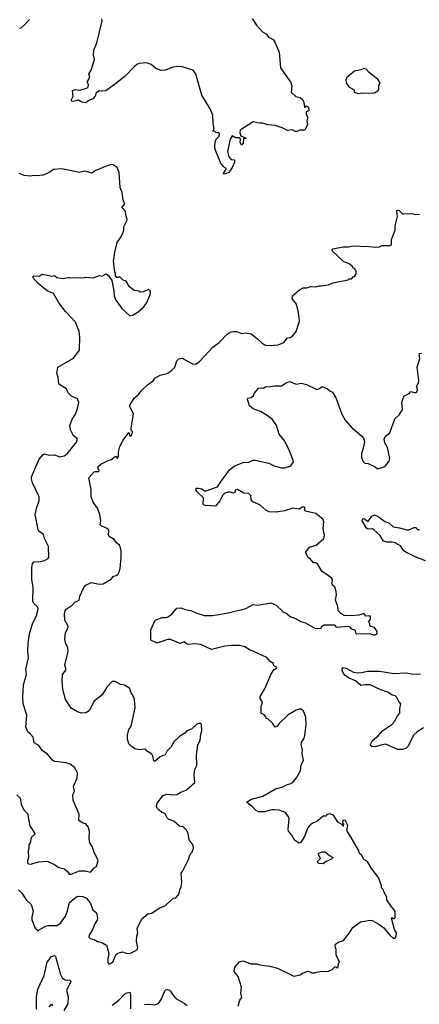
# Model space of a CAD drawing. Extents: x 2293878 to 2522763, y 823964 to 1006972.
# Tile 259 of 407: x 2376671 to 2380495, y 974291 to 983707. Entities that reach past the tile are written whole.
import ezdxf

# ---------------------------------------------------------------- set-up
doc = ezdxf.new("R2010")
doc.units = 0

msp = doc.modelspace()

# ---------------------------------------------------------------- linework, layer by layer
at = {"layer": '0CON20XD'}
for points in [[(2376670, 983625), (2376685, 983630), (2376725, 983662.5), (2376765, 983707.5)], [(2378895, 983716.7), (2378936, 983655), (2378995, 983592), (2379030, 983570), (2379050.9, 983540.9), (2379095, 983516), (2379116, 983485), (2379154, 983395), (2379167.3, 983247.3), (2379196, 983205), (2379266, 983105), (2379273.8, 983075), (2379270, 983015), (2379311.7, 982971.7), (2379355, 982961.2), (2379376.7, 982945), (2379391.2, 982915), (2379395, 982870), (2379405, 982870), (2379415, 982882.5), (2379435, 982870), (2379437.5, 982835), (2379412.5, 982825), (2379413.3, 982805), (2379427.5, 982765), (2379420, 982745), (2379423.8, 982705), (2379402.5, 982657.5), (2379395, 982650), (2379350.7, 982649.3), (2379325, 982637.5), (2379305, 982637.5), (2379295, 982647.5), (2379275, 982652.5), (2379235, 982647.5), (2379183.6, 982673.6), (2379115, 982696.2), (2379045, 982700), (2378995, 982716.2), (2378965, 982716.2), (2378905, 982730), (2378780.5, 982649.5), (2378776.7, 982625), (2378787, 982597), (2378837.5, 982575), (2378835, 982570), (2378811.7, 982568.3), (2378808, 982525), (2378795, 982506.7), (2378780, 982535), (2378782.5, 982565), (2378777.5, 982577.5), (2378735, 982576.7), (2378705, 982597.5), (2378683.8, 982565), (2378658.8, 982445), (2378671.2, 982395), (2378695, 982371.2), (2378726.2, 982365), (2378725.7, 982344.3), (2378705, 982292.5), (2378672.5, 982245), (2378645, 982233.3), (2378625, 982230), (2378620, 982235), (2378650, 982285), (2378635, 982290), (2378617, 982307), (2378592.3, 982342.3), (2378542.5, 982465), (2378537.5, 982495), (2378540, 982535), (2378550, 982565), (2378578.3, 982591.7), (2378582, 982615), (2378575, 982626.2), (2378547.5, 982627.5), (2378535, 982640), (2378520, 982640), (2378533.3, 982665), (2378522.5, 982715), (2378520, 982795), (2378492.5, 982855), (2378413.8, 982983.8), (2378356, 983185), (2378330, 983225), (2378225, 983256.7), (2378185, 983258.8), (2378135, 983252), (2378065, 983223.8), (2378025, 983221.2), (2377975, 983241.2), (2377928.3, 983278.3), (2377885, 983293.3), (2377815, 983287.5), (2377791.7, 983278.3), (2377765, 983256.7), (2377675.9, 983164.1), (2377590, 983095), (2377495, 983026.7), (2377455, 983022.5), (2377435, 983027.5), (2377404.2, 983005.8), (2377393.1, 982975), (2377370.2, 982949.8), (2377333.3, 982935), (2377305, 982910), (2377265, 982917.5), (2377235, 982936.2), (2377183.6, 982923.6), (2377168.3, 982928.3), (2377166.7, 982945), (2377182.5, 982975), (2377176.7, 983025), (2377185, 983033.3), (2377205, 983038), (2377245, 983034.2), (2377315, 983051.2), (2377326.7, 983065), (2377330, 983085), (2377320, 983105), (2377321.2, 983115), (2377343.3, 983155), (2377333.6, 983186.4), (2377353.8, 983225), (2377387.5, 983325), (2377376.4, 983366.4), (2377380, 983415), (2377408, 983485), (2377458.8, 983695), (2377456.2, 983715)], [(2379909.5, 982999.5), (2379955, 983007.5), (2380005, 983004.3), (2380065, 983008), (2380097.5, 983025), (2380106.7, 983035), (2380107.5, 983075), (2380120, 983105), (2380097.5, 983135), (2380015, 983201.2), (2379985, 983233.3), (2379965, 983241.2), (2379935, 983226.2), (2379875, 983213.3), (2379800, 983155), (2379792.5, 983135), (2379793.3, 983103.3), (2379820, 983065), (2379870, 983035), (2379870, 983015), (2379909.5, 982999.5)], [(2377165, 975534), (2377245, 975566.7), (2377296.4, 975566.4), (2377347.5, 975555), (2377383.6, 975596.4), (2377405, 975610), (2377423.3, 975665), (2377384.2, 975745), (2377365, 975800), (2377343.3, 975835), (2377336.4, 975876.4), (2377340, 975945), (2377327.7, 975987.7), (2377305, 976017.5), (2377270, 976025), (2377242.5, 976045), (2377237.5, 976055), (2377240, 976105), (2377182.1, 976242.1), (2377180, 976295), (2377194, 976325), (2377185.8, 976375), (2377221.1, 976455), (2377224.4, 976505), (2377196.2, 976556.2), (2377155, 976586.7), (2377115, 976599.5), (2377005, 976612.9), (2376985, 976624.2), (2376935, 976686), (2376890, 976715), (2376855, 976766.2), (2376811.2, 976791.2), (2376799.2, 976845), (2376773.2, 976873.2), (2376748.1, 976895), (2376729.4, 976945), (2376741.1, 977055), (2376705.6, 977165), (2376701.1, 977225), (2376708.6, 977345), (2376735.7, 977445), (2376730, 977495), (2376755.6, 977605), (2376748.9, 977665), (2376751.1, 977745), (2376763.6, 977835), (2376795, 977930), (2376834.5, 978015.5), (2376849.4, 978075), (2376839.5, 978095), (2376805.3, 978125), (2376797.2, 978145), (2376799.1, 978275), (2376787.5, 978355), (2376786.2, 978463.8), (2376792.5, 978507.5), (2376805, 978523.3), (2376875, 978526), (2376907.5, 978535), (2376943.3, 978555), (2376950.5, 978569.5), (2376947.3, 978667.3), (2376908.8, 978745), (2376900, 978785), (2376854, 978815), (2376847.3, 978827.3), (2376820.8, 978975), (2376833.8, 979045), (2376857.5, 979105), (2376857.5, 979145), (2376795, 979277.5), (2376783.1, 979315), (2376784.4, 979335.6), (2376856.4, 979503.6), (2376895, 979550), (2376905, 979553.8), (2376955, 979542.5), (2377005, 979546.9), (2377055, 979525.8), (2377095.5, 979534.5), (2377125, 979556), (2377213.8, 979665), (2377222.5, 979685), (2377221.7, 979701.7), (2377186.4, 979726.4), (2377156.7, 979785), (2377150, 979825), (2377174.2, 979885), (2377204.6, 979935.4), (2377222.9, 979987.1), (2377237.5, 980045), (2377225, 980080), (2377166.7, 980105), (2377135, 980136.7), (2377118.8, 980175), (2377045, 980222.5), (2377038, 980288), (2377027.8, 980325), (2377036.7, 980385), (2377185, 980470), (2377243.3, 980545), (2377245.8, 980675), (2377239.2, 980725), (2377205.8, 980815), (2377110, 980915), (2377045, 980997.5), (2376995, 981086.7), (2376934.2, 981115), (2376848, 981185), (2376793.3, 981245), (2376805, 981256), (2376856.4, 981253.6), (2376887, 981273), (2376936.4, 981263.6), (2376975, 981252.5), (2377005, 981260), (2377025, 981242.5), (2377085, 981232.5), (2377135, 981242.5), (2377145, 981237.5), (2377185, 981242.5), (2377285, 981237.5), (2377305, 981243.3), (2377375, 981237.5), (2377435, 981260), (2377457, 981253), (2377497, 981277), (2377520, 981260), (2377551.7, 981211.7), (2377572.5, 981115), (2377573.8, 981065), (2377590, 981025), (2377647.5, 980945), (2377723.6, 980873.6), (2377755, 980881.2), (2377805, 980912), (2377855, 980958), (2377883.1, 980995), (2377920, 981075), (2377922.7, 981102.7), (2377918, 981115), (2377905, 981126.7), (2377857, 981103), (2377825, 981100), (2377815, 981110), (2377765, 981117.5), (2377720.7, 981150.7), (2377690, 981205), (2377660, 981215), (2377625, 981250), (2377615, 981240), (2377601.7, 981241.7), (2377588.3, 981258.3), (2377587.5, 981285), (2377580, 981295), (2377567.5, 981395), (2377582.5, 981485), (2377603.3, 981575), (2377633.8, 981616.2), (2377656.7, 981665), (2377666.7, 981695), (2377667.5, 981725), (2377697, 981783), (2377700, 981795), (2377687, 981837), (2377682.5, 981875), (2377653, 981907), (2377652.5, 981915), (2377676.2, 981946.2), (2377660, 981985), (2377651.2, 982055), (2377632.3, 982102.3), (2377622.5, 982245), (2377603, 982293), (2377565, 982320), (2377545, 982322.5), (2377472.3, 982297.7), (2377425.9, 982274.1), (2377395, 982266), (2377365, 982238), (2377295, 982257.5), (2377245, 982243.8), (2377075, 982279.2), (2376995, 982273.3), (2376952.5, 982245), (2376895, 982221.2), (2376833.9, 982213.9), (2376805, 982217.5), (2376775, 982210), (2376715, 982216.2), (2376667, 982237)], [(2378045, 976122.5), (2378032.5, 976125), (2378005, 976146.7), (2377985, 976167.5), (2377980, 976185), (2377987.5, 976215), (2378040, 976285), (2378075, 976300), (2378135, 976293.3), (2378175, 976296.7), (2378205, 976316.2), (2378268.3, 976341.7), (2378347.7, 976412.3), (2378340, 976485), (2378346.7, 976535), (2378366.2, 976575), (2378363.3, 976675), (2378377, 976773), (2378397.5, 976815), (2378403.3, 976875), (2378412.5, 976905), (2378410, 976965), (2378395, 976980), (2378365, 976970), (2378315, 976922.5), (2378270, 976905), (2378250, 976885), (2378203.6, 976856.4), (2378143.6, 976796.4), (2378122.5, 976755), (2378083.8, 976715), (2378063.9, 976676.1), (2378015, 976658), (2377965, 976613.3), (2377955, 976620), (2377946.2, 976665), (2377935, 976683.3), (2377891.7, 976711.7), (2377875, 976730), (2377815, 976723.3), (2377775, 976733.3), (2377740, 976755), (2377715, 976780), (2377702.5, 976825), (2377702.5, 976865), (2377715, 976920), (2377736.1, 976943.9), (2377742.5, 976962.5), (2377777.5, 977125), (2377770, 977205), (2377760, 977235), (2377733.3, 977275), (2377725, 977310), (2377675, 977343.3), (2377635, 977350), (2377585, 977376.7), (2377555, 977376.2), (2377504, 977325), (2377459.5, 977250.5), (2377385, 977190), (2377335, 977097.5), (2377305, 977077.5), (2377263.6, 977073.6), (2377225, 977087.5), (2377165, 977122.5), (2377110, 977205), (2377085, 977300), (2377077.1, 977385), (2377080.8, 977445), (2377112.7, 977487.3), (2377112.9, 977505), (2377102, 977535), (2377134, 977665), (2377132.3, 977702.3), (2377110.8, 977745), (2377104.5, 977785), (2377108, 977845), (2377136.2, 977895), (2377135.9, 977905.9), (2377104.5, 977964.5), (2377099.4, 978025), (2377105, 978052.5), (2377115, 978070), (2377171.7, 978108.3), (2377198.8, 978135), (2377238.8, 978155), (2377246, 978195), (2377286.2, 978275), (2377305, 978300), (2377355, 978323.8), (2377435, 978308.8), (2377468.8, 978311.2), (2377545, 978357.5), (2377570, 978385), (2377595, 978390), (2377609.3, 978400.7), (2377622.5, 978425), (2377631.7, 978458.3), (2377642.5, 978565), (2377643, 978623), (2377636.7, 978655), (2377625, 978680), (2377597.5, 978705), (2377576.4, 978736.4), (2377527.5, 978765), (2377517.5, 978785), (2377527.5, 978815), (2377515, 978837.5), (2377450, 978865), (2377442.5, 978875), (2377447.5, 978915), (2377437.5, 978975), (2377415.9, 979035.9), (2377375, 979092.5), (2377354.2, 979145), (2377356.2, 979215), (2377333.3, 979325), (2377385, 979382.5), (2377395, 979387.5), (2377427.5, 979385), (2377432.5, 979395), (2377420, 979425), (2377423.3, 979435), (2377446.7, 979455), (2377525, 979493.3), (2377543.6, 979496.4), (2377585, 979530), (2377598.3, 979528.3), (2377600, 979515), (2377607.5, 979515), (2377616.7, 979535), (2377617.5, 979575), (2377629.2, 979625), (2377661.2, 979685), (2377715, 979757.5), (2377723, 979733), (2377733.3, 979723.3), (2377748, 979745), (2377750, 979765), (2377738.3, 979778.3), (2377736.7, 979805), (2377760, 979935), (2377722.3, 980015), (2377765, 980088.8), (2377808.4, 980121.6), (2377840.8, 980165), (2377895.5, 980215), (2377947.6, 980252.4), (2377965, 980277.5), (2378015, 980306.9), (2378077.6, 980322.4), (2378121.7, 980348.3), (2378154, 980385), (2378175, 980443.3), (2378195, 980464), (2378225, 980469.4), (2378325.5, 980415.5), (2378355, 980412.4), (2378395, 980439.7), (2378519.5, 980575), (2378581.3, 980618.7), (2378655, 980700), (2378685, 980719.2), (2378715.9, 980725.9), (2378745, 980725.8), (2378795, 980706.2), (2378835, 980711.2), (2378885, 980701.2), (2378945.8, 980655.8), (2378986.7, 980615), (2379020, 980595), (2379075, 980592), (2379145, 980597.5), (2379199.2, 980620.8), (2379234.2, 980665.8), (2379263.6, 980666.4), (2379275, 980672.5), (2379315.8, 980724.2), (2379347.5, 980825), (2379338.6, 980905), (2379319.2, 980985), (2379278.3, 981038.3), (2379280, 981065), (2379347, 981123), (2379385, 981142.5), (2379415, 981142.5), (2379455, 981156.7), (2379503, 981153), (2379535, 981162.5), (2379555, 981160), (2379625, 981172.5), (2379668.3, 981191.7), (2379815, 981220), (2379825, 981230), (2379845, 981230), (2379865, 981250), (2379875, 981250), (2379890, 981275), (2379890, 981305), (2379880, 981315), (2379880, 981325), (2379865, 981330), (2379856.4, 981346.4), (2379825, 981372.5), (2379770, 981395), (2379663.6, 981493.6), (2379657.5, 981505), (2379667.5, 981515), (2379765, 981535.7), (2379815.8, 981534.2), (2379855, 981543.8), (2380015, 981539.2), (2380075, 981530.6), (2380114, 981536), (2380135, 981546), (2380214.2, 981545.8), (2380227.5, 981555), (2380230, 981605), (2380263, 981693), (2380263.6, 981736.4), (2380287.5, 981825), (2380280, 981875), (2380283.6, 981886.4), (2380300.7, 981880.7), (2380335, 981851.2), (2380345, 981850), (2380423, 981853), (2380457, 981843), (2380495, 981847.5)], [(2379188.3, 976371.7), (2379225, 976390.8), (2379265, 976402), (2379283.3, 976415), (2379318.8, 976455), (2379357.5, 976522.5), (2379363, 976577), (2379386.7, 976625), (2379373.3, 976685), (2379377.5, 976725), (2379363.3, 976775), (2379367.5, 976795), (2379392.5, 976835), (2379398.3, 976861.7), (2379412, 976965), (2379408.8, 977035), (2379387.5, 977095), (2379365, 977112.5), (2379345, 977113.3), (2379315, 977103.3), (2379241.2, 977058.8), (2379155, 976977.5), (2379133, 976947), (2379115, 976942.5), (2379089.3, 976979.3), (2379045, 977020), (2379030, 977025), (2379030, 977035), (2379009.3, 977059.3), (2378980, 977075), (2378980, 977145), (2378990, 977165), (2378990, 977185), (2378973.3, 977215), (2378973.3, 977235), (2379021.2, 977315), (2379073.3, 977445), (2379101.7, 977488.3), (2379115, 977500), (2379125, 977500), (2379130, 977515), (2379110, 977525), (2379100, 977535), (2379098.3, 977548.3), (2379068.3, 977568.3), (2379035.8, 977605.8), (2378913, 977663), (2378875, 977678.1), (2378825, 977708.6), (2378775, 977723.1), (2378695, 977722.2), (2378635, 977714.4), (2378505, 977682.5), (2378405, 977730), (2378345, 977738), (2378281.7, 977731.7), (2378266.4, 977736.4), (2378245, 977757.5), (2378205, 977741.2), (2378115, 977780.8), (2378085, 977779.2), (2377985, 977743.1), (2377925, 977772.5), (2377927, 977873), (2377966.7, 977965), (2378035, 977990.8), (2378075, 977990.6), (2378095, 977998.6), (2378127.7, 978022.3), (2378175, 978080), (2378215, 978082), (2378245, 978069.2), (2378315, 978053.1), (2378365, 978030.4), (2378435, 978009.1), (2378515, 978008.9), (2378575, 978019.4), (2378665, 978034.5), (2378835, 978076.7), (2378905, 978113.3), (2378945, 978108.8), (2379075, 978128.5), (2379126.1, 978106.1), (2379193.6, 978043.6), (2379220.9, 978030.9), (2379265, 977996.2), (2379305, 977984), (2379362.1, 977952.1), (2379407.2, 977937.2), (2379496.1, 977886.1), (2379556.2, 977883.8), (2379557.5, 977905), (2379585, 977918.8), (2379685, 977920), (2379692.5, 977905), (2379705, 977896.7), (2379815, 977906.7), (2379829.3, 977899.3), (2379841.7, 977881.7), (2379875, 977872.5), (2379882.5, 977865), (2379883, 977843), (2379895, 977832.5), (2380015, 977836.7), (2380055, 977822.5), (2380073, 977823), (2380090, 977835), (2380092.5, 977855), (2380067.5, 977895), (2380030, 977905), (2380020, 977915), (2380021.7, 977931.7), (2380010, 977945), (2380027.5, 977975), (2380027.5, 977995), (2380020, 978005), (2379983, 978003), (2379965, 978027.5), (2379915, 978013.3), (2379835, 978006.2), (2379775, 978010), (2379745, 978027.5), (2379717.5, 978055), (2379716.4, 978096.4), (2379693.9, 978153.9), (2379703.3, 978205), (2379698.3, 978238.3), (2379685, 978280), (2379665, 978297.5), (2379656.7, 978315), (2379663.3, 978345), (2379657.5, 978365), (2379561.7, 978431.7), (2379523.3, 978495), (2379505, 978512.5), (2379483.6, 978513.6), (2379455, 978547.5), (2379430, 978565), (2379407.5, 978605), (2379407.5, 978615), (2379445, 978662.5), (2379508.3, 978681.7), (2379580, 978745), (2379586.7, 978775), (2379573.6, 978836.4), (2379581.2, 978905), (2379575, 978926.7), (2379506.2, 978985), (2379405.9, 979005.9), (2379396.7, 979015), (2379403.3, 979035), (2379395, 979045.6), (2379372.5, 979045), (2379345, 979026.7), (2379285, 979033.8), (2379205, 979009.4), (2379125, 978997.3), (2379059.3, 978999.3), (2379026.2, 979015), (2378967.6, 979067.6), (2378903.3, 979095), (2378886.2, 979116.2), (2378883.8, 979155), (2378863.3, 979175), (2378815, 979178), (2378755, 979213.3), (2378733.6, 979206.4), (2378730, 979185), (2378715, 979177.5), (2378688.3, 979188.3), (2378668.3, 979188.3), (2378632.7, 979177.3), (2378613, 979157), (2378586.9, 979105), (2378545.5, 979054.5), (2378450.5, 979060.5), (2378435, 979063.8), (2378427.5, 979075), (2378430, 979135), (2378370.7, 979190.7), (2378360, 979205), (2378360, 979225), (2378383, 979227), (2378415, 979218.8), (2378445, 979197.5), (2378565, 979240), (2378591.2, 979285), (2378678.3, 979401.7), (2378723.6, 979436.4), (2378815, 979476.2), (2378858.3, 979471.7), (2378905, 979493.8), (2378925, 979494), (2379055, 979466.2), (2379105, 979440), (2379175, 979420), (2379205, 979420), (2379263.6, 979436.4), (2379292.5, 979475), (2379285, 979500), (2379253.8, 979585), (2379208.8, 979675), (2379153.3, 979743.3), (2379127.1, 979825), (2379086, 979885), (2379028.9, 979928.9), (2378975, 979960.8), (2378905, 979985.8), (2378871.2, 980015), (2378850, 980075), (2378855, 980087.5), (2378885, 980093.3), (2378909.3, 980110.7), (2378917.5, 980135), (2378955, 980182.5), (2378975, 980187.5), (2379005, 980182.5), (2379025, 980200), (2379055, 980196.2), (2379105, 980204), (2379175, 980204), (2379221.2, 980235), (2379255, 980245.6), (2379315, 980222.5), (2379365, 980229.4), (2379415, 980218.1), (2379515, 980171.2), (2379534.1, 980175.9), (2379565, 980200), (2379615, 980177.5), (2379637, 980157), (2379664.1, 980144.1), (2379700, 980085), (2379752.5, 979935), (2379786.8, 979876.8), (2379855, 979796.2), (2379895, 979770), (2379943.3, 979725), (2379961.2, 979705), (2379969.2, 979675), (2379964, 979635), (2379941.2, 979555), (2379941.7, 979521.7), (2379955, 979483.3), (2379975, 979466.7), (2380005, 979461.2), (2380071.2, 979431.2), (2380095, 979412.5), (2380155, 979430), (2380175, 979443.3), (2380206.7, 979485), (2380211.7, 979511.7), (2380190, 979615), (2380165, 979660), (2380157.5, 979695), (2380172.5, 979725), (2380212.5, 979755), (2380261.7, 979888.3), (2380303, 979927), (2380332.5, 979975), (2380327, 980043), (2380347.5, 980105), (2380397, 980133), (2380415, 980150), (2380445, 980142.5), (2380465, 980142.5), (2380471.7, 980148.3), (2380476.7, 980165), (2380470, 980205), (2380487.5, 980235), (2380490, 980255), (2380473.8, 980385), (2380500, 980465), (2380492.5, 980515), (2380515, 980516.2)], [(2380555, 978532), (2380455, 978569.4), (2380365, 978614.3), (2380345, 978630.8), (2380313.7, 978673.7), (2380265, 978703.3), (2380235, 978710.5), (2380185, 978711.1), (2380150.6, 978720.6), (2380117.8, 978777.8), (2380059.6, 978829.6), (2380045, 978837.1), (2380005, 978835.5), (2379989.4, 978845), (2379948.8, 978915), (2379955, 978932.5), (2379965, 978937.5), (2380005, 978907.5), (2380040.7, 978959.3), (2380065, 978971.2), (2380102.5, 978955), (2380165, 978906.7), (2380204.1, 978894.1), (2380245, 978856.7), (2380305, 978848), (2380375, 978828), (2380395, 978826.7), (2380445, 978850), (2380465, 978850), (2380475, 978830), (2380495, 978830)], [(2380535, 976935.6), (2380472.6, 976897.4), (2380442.4, 976867.6), (2380385.5, 976754.5), (2380365, 976736), (2380335, 976727.5), (2380285, 976728), (2380175, 976778), (2380125, 976770), (2380075, 976753.8), (2380040, 976755), (2380027.5, 976765), (2380026.7, 976775), (2380047.5, 976815), (2380100.7, 976859.3), (2380145, 976910), (2380233.3, 976965), (2380256.7, 976995), (2380285, 977050), (2380307.5, 977075), (2380307.5, 977115), (2380316.7, 977165), (2380297.5, 977185), (2380280, 977225), (2380265, 977240), (2380235, 977246.7), (2380194.2, 977274.2), (2380125, 977298), (2380025, 977345.8), (2379976, 977346), (2379935, 977340), (2379883.8, 977385), (2379825, 977410.5), (2379785.5, 977435.5), (2379768, 977455), (2379755.8, 977485), (2379756, 977504), (2379765, 977511.2), (2379795, 977505.6), (2379865, 977466.9), (2379905, 977461.5), (2379945, 977462.5), (2379995, 977476.5), (2380115, 977476.9), (2380255, 977454.4), (2380365, 977460), (2380437.7, 977447.7), (2380505, 977451.9)], [(2378763, 974273), (2378778.3, 974331.7), (2378797.5, 974355), (2378787.5, 974395), (2378792.5, 974455), (2378760, 974555), (2378723.8, 974605), (2378730, 974645), (2378775, 974696.7), (2378805, 974706.7), (2378887, 974677), (2378943, 974677), (2378965, 974666.7), (2379065, 974653.8), (2379137, 974637), (2379295, 974558.8), (2379355, 974572.5), (2379373.3, 974586.7), (2379425, 974607.5), (2379451.7, 974601.7), (2379465, 974590), (2379495, 974590), (2379505, 974597.5), (2379550, 974605), (2379625, 974607.5), (2379660, 974625), (2379685, 974650), (2379695, 974650), (2379705, 974640), (2379718.3, 974641.7), (2379720, 974685), (2379730, 974695), (2379700, 974765), (2379700, 974815), (2379690, 974845), (2379693, 974867), (2379720, 974885), (2379769.3, 974900.7), (2379827.3, 974972.7), (2379860, 975025), (2379932.3, 975077.7), (2380025, 975096.2), (2380045, 975093.3), (2380108.3, 975058.3), (2380155, 975022.5), (2380215, 974947.5), (2380245, 974922.5), (2380265, 974922.5), (2380274.1, 974945.9), (2380275.6, 974975.6), (2380256, 975005), (2380230, 975115), (2380235, 975120), (2380245, 975110), (2380255, 975110), (2380265, 975120), (2380265, 975180), (2380221.7, 975231.7), (2380185, 975290), (2380183.3, 975315), (2380156.7, 975365), (2380152.5, 975385), (2380133.3, 975405), (2380133.3, 975425), (2380108.3, 975498.3), (2380032.5, 975595), (2379997.5, 975655), (2379963.9, 975673.9), (2379945, 975712.5), (2379923.9, 975733.9), (2379912.5, 975765), (2379842.5, 975885), (2379803.3, 975945), (2379800, 975955), (2379809.3, 975999.3), (2379785, 976050), (2379763, 976047), (2379760, 976025), (2379770, 976015), (2379765, 975990), (2379758.3, 976008.3), (2379715, 976032.5), (2379675, 976100), (2379635, 976112.5), (2379610, 976105), (2379605, 976090), (2379575, 976090), (2379525, 976044), (2379455.8, 976014.2), (2379424, 975975), (2379396, 975895), (2379357.5, 975835), (2379345, 975832.5), (2379305, 975857.5), (2379275, 975907.5), (2379243.8, 975945), (2379240, 975965), (2379250, 976065), (2379243.3, 976085), (2379215, 976123.8), (2379155, 976146), (2379105, 976151.2), (2379085, 976151.2), (2379009.5, 976130.5), (2378955, 976132), (2378933.2, 976143.2), (2378895, 976183.3), (2378840, 976225), (2378887.7, 976252.3), (2378999.1, 976280.9), (2379119.7, 976350.3), (2379188.3, 976371.7)], [(2376645, 976293.3), (2376675, 976262.5), (2376686.2, 976205), (2376706.7, 976155), (2376746.2, 976115), (2376767.7, 975997.7), (2376815.8, 975925), (2376813.8, 975915), (2376780, 975885), (2376770, 975835), (2376758, 975815), (2376759.2, 975785), (2376751.4, 975755), (2376754.3, 975695), (2376744.4, 975665), (2376745.8, 975645), (2376755, 975634.2), (2376775, 975629.4), (2376855, 975653.3), (2376935, 975660), (2377005, 975627.5), (2377045, 975600), (2377095.9, 975585.9), (2377123.9, 975563.9), (2377143.9, 975533.9), (2377165, 975534)], [(2376659.2, 975385), (2376692.9, 975355), (2376736.1, 975286.1), (2376780, 975245), (2376800, 975185), (2376786, 975125), (2376788.8, 975098.8), (2376816.4, 975026.4), (2376845, 974990), (2376860, 975005), (2376921.7, 975038.3), (2376945, 975044.2), (2377025, 975044.2), (2377060.8, 975065), (2377108.2, 975135), (2377128.5, 975185), (2377148.6, 975265), (2377215, 975319.4), (2377235, 975325.7), (2377275, 975322.9), (2377310.8, 975305), (2377347.5, 975255), (2377371.2, 975195), (2377406.7, 975165), (2377416, 975115), (2377413.8, 975095), (2377392, 975065), (2377369.2, 975005), (2377333.3, 974945), (2377333, 974933), (2377345, 974920), (2377385, 974911.2), (2377415, 974892), (2377465, 974878), (2377503.3, 974855), (2377523.3, 974775), (2377513.6, 974723.6), (2377515, 974690), (2377525, 974677.5), (2377535, 974676.7), (2377561.2, 974695), (2377591.2, 974765), (2377610.3, 974779.7), (2377655, 974792), (2377688.8, 974778.8), (2377725, 974776), (2377783.9, 974806.1), (2377798.3, 974821.7), (2377801.2, 974835), (2377788.8, 974895), (2377792, 974945), (2377800.8, 974975), (2377796.2, 975015), (2377840.7, 975109.3), (2377897.5, 975155), (2377935, 975163.3), (2378005, 975208.8), (2378067.5, 975235), (2378140, 975305), (2378165, 975310), (2378185, 975330), (2378197.5, 975355), (2378203.6, 975386.4), (2378217, 975413), (2378222.5, 975455), (2378217.5, 975545), (2378233.6, 975566.4), (2378286.7, 975675), (2378303.3, 975725), (2378320, 975745), (2378333.3, 975785), (2378331.7, 975811.7), (2378293.3, 975865), (2378283.8, 975925), (2378266.9, 975956.9), (2378235, 975987.5), (2378200, 975995), (2378149.7, 976039.7), (2378095, 976061.2), (2378081.2, 976075), (2378063, 976113), (2378045, 976122.5)], [(2379575, 975633.8), (2379537, 975637), (2379522.5, 975645), (2379520, 975655), (2379550, 975685), (2379532.5, 975715), (2379530, 975735), (2379565, 975747.5), (2379595, 975747.5), (2379635, 975712.5), (2379670, 975695), (2379655, 975680), (2379605, 975657.5), (2379575, 975633.8)], [(2376830.8, 974245), (2376832.8, 974365), (2376844.3, 974435.7), (2376905, 974566.7), (2376934.4, 974695), (2376975, 974748.1), (2377005, 974758), (2377015, 974746.7), (2377061.5, 974575), (2377078.2, 974545), (2377105, 974524.6), (2377155, 974521.2), (2377159.4, 974505), (2377117.8, 974425), (2377135.5, 974365), (2377131.8, 974295), (2377095, 974230)], [(2377555, 974283.3), (2377619.1, 974330.9), (2377673.2, 974386.8), (2377695, 974400), (2377725, 974407.5), (2377732.7, 974382.7), (2377731.4, 974248.6)], [(2377865, 974288.9), (2377905, 974292.2), (2377965, 974286.9), (2378000.7, 974299.3), (2378025.6, 974335), (2378059.5, 974420.5), (2378070.5, 974429.5), (2378085, 974431.2), (2378105, 974426.2), (2378115, 974416.2), (2378132.8, 974382.8), (2378166.6, 974346.6), (2378245, 974302.5), (2378275, 974278)], [(2376954, 974266), (2376975, 974292.5), (2376986.2, 974275)]]:
    msp.add_lwpolyline(points, dxfattribs=at)

doc.saveas('drawing.dxf')
